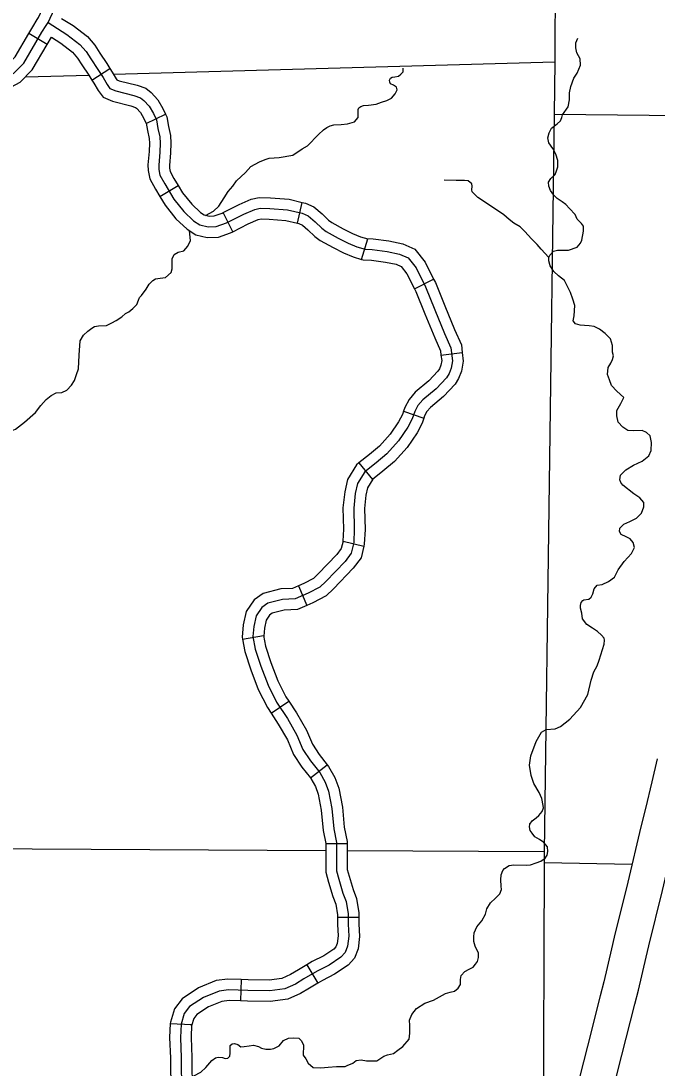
# Model space of a CAD drawing. Extents: x 8749 to 11879, y 13275 to 15339.
# Drawn here: x 10242.5 to 10331.7, y 14052.6 to 14199.4 of the extents above; entities that cross this region are included whole.
import ezdxf

# ---------------------------------------------------------------- set-up
doc = ezdxf.new("R2010")
doc.units = 0
for name, color, linetype in [('Level 10', 7, 'Continuous'), ('Level 32', 7, 'Continuous'), ('Level 35', 7, 'Continuous'), ('Level 4', 7, 'Continuous'), ('Level 5', 7, 'Continuous'), ('Level 9', 7, 'Continuous'), ('R_Draft', 7, 'Continuous')]:
    doc.layers.add(name, color=color, linetype=linetype)

msp = doc.modelspace()

# ---------------------------------------------------------------- linework, layer by layer
at = {"layer": 'Level 10'}
for points in [[(10331.66, 14095.91), (10330.92, 14092.68), (10330.03, 14088.96), (10329.39, 14086.38), (10327.57, 14078.64), (10325.67, 14070.91), (10325.27, 14069.28), (10324.19, 14064.66), (10323.71, 14062.7), (10321.9, 14055.61), (10320.29, 14049.23), (10318.93, 14043.34)], [(10323.8, 14042.22), (10325.15, 14048.05), (10326.75, 14054.38), (10328.56, 14061.5), (10329.05, 14063.5), (10330.13, 14068.11), (10330.53, 14069.71), (10332.43, 14077.47), (10334.26, 14085.21), (10334.89, 14087.78), (10335.79, 14091.54), (10336.54, 14094.78)]]:
    msp.add_lwpolyline(points, dxfattribs=at)
at = {"layer": 'Level 32'}
for p, q in [((10246.16, 14196.1), (10243.57, 14197.61)), ((10252.43, 14191.11), (10254.96, 14192.72)), ((10260.05, 14185.02), (10262.76, 14186.31)), ((10261.96, 14174.76), (10264.53, 14176.31)), ((10281.23, 14171.04), (10281.93, 14173.95)), ((10272.17, 14169.84), (10270.83, 14172.53)), ((10290.24, 14165.96), (10291.12, 14168.82)), ((10297.65, 14161.85), (10300.33, 14163.19)), ((10301.37, 14152.55), (10304.35, 14152.91)), ((10296.13, 14144.68), (10298.97, 14143.7)), ((10289.87, 14137.43), (10291.75, 14135.09)), ((10287.64, 14126.46), (10290.55, 14125.75)), ((10281.38, 14120.18), (10282.56, 14117.43)), ((10273.54, 14112.69), (10276.49, 14113.21)), ((10277.55, 14102.33), (10280.04, 14103.99)), ((10283.07, 14093.24), (10285.43, 14095.09)), ((10285.23, 14084.03), (10288.23, 14084.03)), ((10286.87, 14073.7), (10289.87, 14073.7)), ((10282.56, 14067.04), (10284.09, 14064.46)), ((10273.37, 14064.98), (10273.27, 14061.98)), ((10263.42, 14058.79), (10266.41, 14058.65))]:
    msp.add_line(p, q, dxfattribs=at)
for points in [[(10228.17, 14191.63), (10229.1, 14191.65), (10233.52, 14191.54), (10237.36, 14191.34), (10239.56, 14191.41), (10240.63, 14191.61), (10241.47, 14192.05), (10242.87, 14193.45), (10245.42, 14197.81), (10246, 14198.77), (10246.27, 14199.16), (10247.16, 14201.11), (10247.69, 14202.45), (10247.85, 14203.31), (10247.82, 14203.78), (10247.49, 14204.65), (10246.31, 14206.03), (10245.54, 14206.83), (10245.31, 14207.28), (10245.2, 14207.9), (10245.31, 14208.5), (10245.94, 14210.12), (10247.8, 14213.9), (10248.79, 14216.18)], [(10243.57, 14197.61), (10244.14, 14198.58), (10244.74, 14199.58), (10244.96, 14199.89), (10245.78, 14201.7), (10246.24, 14202.86), (10246.34, 14203.41), (10246.34, 14203.47), (10246.18, 14203.87), (10245.2, 14205.02), (10245.11, 14205.12)], [(10248.18, 14199.74), (10249.78, 14198.75), (10251.79, 14197.2), (10252.82, 14195.99), (10253.54, 14194.89), (10254.52, 14193.42), (10254.96, 14192.72)], [(10237.04, 14192.86), (10237.38, 14192.84), (10239.4, 14192.9), (10240.13, 14193.04), (10240.57, 14193.27), (10241.67, 14194.38), (10243.57, 14197.61)], [(10236.89, 14189.86), (10237.35, 14189.84), (10239.72, 14189.91), (10241.13, 14190.17), (10242.37, 14190.83), (10244.07, 14192.53), (10246.16, 14196.1)], [(10246.16, 14196.1), (10246.75, 14197.1)], [(10246.75, 14197.1), (10248.08, 14196.28), (10249.71, 14195.02), (10250.41, 14194.19), (10251.03, 14193.24), (10252, 14191.78), (10252.43, 14191.11)], [(10254.96, 14192.72), (10255.28, 14192.21), (10255.81, 14191.29), (10255.91, 14191.15), (10256.26, 14191), (10258.75, 14190.37), (10259.97, 14189.95), (10260.74, 14189.37), (10261.67, 14188.34), (10262.38, 14187.1), (10262.76, 14186.31)], [(10252.43, 14191.11), (10252.71, 14190.67), (10253.29, 14189.64), (10253.99, 14188.71), (10255.29, 14188.15), (10257.9, 14187.49), (10258.54, 14187.27), (10258.7, 14187.14), (10259.23, 14186.56), (10259.72, 14185.71), (10260.05, 14185.02)], [(10262.76, 14186.31), (10262.92, 14185.97), (10263.15, 14184.6), (10263.43, 14183.32), (10263.49, 14182.26), (10263.44, 14180.92), (10263.29, 14179.13), (10263.3, 14178.74), (10263.39, 14178.27), (10263.93, 14177.3), (10264.53, 14176.31)], [(10260.03, 14185.07), (10260.2, 14184.03), (10260.45, 14182.92), (10260.48, 14182.24), (10260.44, 14181.1), (10260.28, 14179.2), (10260.31, 14178.41), (10260.53, 14177.23), (10261.33, 14175.8), (10261.96, 14174.76)], [(10264.53, 14176.31), (10265.15, 14175.28), (10266.42, 14173.7), (10267.63, 14172.55), (10268.18, 14172.19), (10268.86, 14172.03), (10269.58, 14172.06), (10270.7, 14172.46), (10270.83, 14172.53)], [(10261.96, 14174.76), (10262.69, 14173.55), (10264.21, 14171.66), (10265.76, 14170.19), (10266.98, 14169.39), (10268.57, 14169.02), (10270.16, 14169.08), (10271.88, 14169.7), (10272.17, 14169.84)], [(10270.83, 14172.53), (10273.07, 14173.64), (10274.77, 14174.4), (10275.88, 14174.65), (10277.46, 14174.6), (10280.1, 14174.39), (10281.93, 14173.95)], [(10281.93, 14173.95), (10282.38, 14173.85), (10283.56, 14173.35), (10284.72, 14172.33), (10285.62, 14171.48), (10286.07, 14171.15), (10287.67, 14170.26), (10288.97, 14169.61), (10290.08, 14169.14), (10291.12, 14168.82)], [(10272.17, 14169.84), (10274.35, 14170.93), (10275.73, 14171.54), (10276.17, 14171.64), (10277.29, 14171.61), (10279.63, 14171.42), (10281.23, 14171.04)], [(10281.23, 14171.04), (10281.44, 14170.99), (10281.94, 14170.77), (10282.7, 14170.1), (10283.7, 14169.17), (10284.44, 14168.62), (10286.27, 14167.61), (10287.72, 14166.88), (10289.06, 14166.32), (10290.24, 14165.96)], [(10290.98, 14168.87), (10291.87, 14168.83), (10294.08, 14168.55), (10296.03, 14168.15), (10297.72, 14167.4), (10299.15, 14165.56), (10300.33, 14163.19)], [(10290.24, 14165.96), (10290.47, 14165.88), (10291.62, 14165.83), (10293.59, 14165.59), (10295.11, 14165.28), (10295.81, 14164.96), (10296.6, 14163.95), (10297.65, 14161.85)], [(10300.33, 14163.19), (10300.58, 14162.71), (10301.89, 14159.46), (10303.25, 14156.14), (10304.23, 14153.96), (10304.35, 14152.91)], [(10297.65, 14161.85), (10297.84, 14161.47), (10299.11, 14158.32), (10300.5, 14154.96), (10301.3, 14153.15), (10301.37, 14152.55)], [(10301.37, 14152.55), (10301.47, 14151.77), (10301.36, 14151.13), (10301.16, 14150.63), (10300.94, 14150.29), (10299.65, 14148.91), (10297.74, 14147.33), (10296.89, 14146.3), (10296.32, 14145.21), (10296.13, 14144.68)], [(10304.35, 14152.91), (10304.5, 14151.69), (10304.26, 14150.29), (10303.84, 14149.27), (10303.34, 14148.46), (10301.71, 14146.72), (10299.88, 14145.2), (10299.4, 14144.62), (10299.08, 14144.02), (10298.97, 14143.7)], [(10296.13, 14144.68), (10295.96, 14144.19), (10295.43, 14143.2), (10294.25, 14141.44), (10292.75, 14139.77), (10291.33, 14138.61), (10289.87, 14137.43)], [(10298.97, 14143.7), (10298.72, 14142.99), (10298.01, 14141.65), (10296.62, 14139.59), (10294.83, 14137.6), (10293.23, 14136.28), (10291.75, 14135.09)], [(10289.87, 14137.43), (10289.54, 14137.16), (10288.25, 14135.08), (10287.87, 14133.38), (10287.62, 14131.14), (10287.71, 14128.12), (10287.63, 14126.45), (10287.64, 14126.46)], [(10291.82, 14135.15), (10291.07, 14133.93), (10290.83, 14132.88), (10290.63, 14131.03), (10290.72, 14128.09), (10290.62, 14126.02), (10290.55, 14125.75)], [(10287.64, 14126.46), (10287.38, 14125.41), (10286.78, 14124.58), (10284.15, 14121.87), (10283.48, 14121.22), (10282.13, 14120.5), (10281.38, 14120.18)], [(10290.55, 14125.75), (10290.16, 14124.13), (10289.08, 14122.65), (10286.28, 14119.75), (10285.26, 14118.77), (10283.42, 14117.8), (10282.56, 14117.43)], [(10281.38, 14120.18), (10280.56, 14119.83), (10278.9, 14119.75), (10276.46, 14119.11), (10275.17, 14118.23), (10274.04, 14116.59), (10273.65, 14114.7), (10273.49, 14112.99), (10273.54, 14112.68)], [(10282.56, 14117.43), (10281.25, 14116.86), (10279.36, 14116.77), (10277.72, 14116.34), (10277.32, 14116.07), (10276.85, 14115.39), (10276.62, 14114.26), (10276.51, 14113.12), (10276.49, 14113.21)], [(10273.54, 14112.69), (10273.85, 14110.95), (10274.7, 14108.42), (10275.76, 14105.65), (10277.03, 14103.1), (10277.55, 14102.33)], [(10276.49, 14113.21), (10276.77, 14111.7), (10277.52, 14109.43), (10278.51, 14106.86), (10279.63, 14104.61), (10280.04, 14103.99)], [(10280.04, 14103.99), (10281.12, 14102.37), (10282.52, 14099.92), (10283.34, 14097.97), (10284.3, 14096.53), (10285.43, 14095.09)], [(10277.55, 14102.33), (10278.56, 14100.8), (10279.83, 14098.59), (10280.69, 14096.54), (10281.87, 14094.77), (10283.07, 14093.24)], [(10285.43, 14095.09), (10285.62, 14094.85), (10286.49, 14093.31), (10287.07, 14091.79), (10287.55, 14089.14), (10287.81, 14086.32), (10288.23, 14084.34), (10288.23, 14084.03)], [(10283.07, 14093.24), (10283.12, 14093.17), (10283.77, 14092.04), (10284.16, 14090.98), (10284.57, 14088.74), (10284.84, 14085.87), (10285.23, 14084.03), (10285.23, 14084.03)], [(10285.23, 14084.03), (10285.23, 14083.07), (10285.23, 14081.32), (10285.23, 14080.01), (10285.59, 14078.65), (10286.19, 14076.62), (10286.61, 14075.54), (10286.87, 14074.07), (10286.87, 14073.7)], [(10288.23, 14084.03), (10288.23, 14083.07), (10288.23, 14081.32), (10288.23, 14080.41), (10288.48, 14079.46), (10289.04, 14077.58), (10289.51, 14076.35), (10289.87, 14074.34), (10289.87, 14073.7)], [(10286.87, 14073.7), (10286.87, 14072.7), (10286.95, 14071.11), (10286.82, 14070.05), (10286.63, 14069.57), (10286.34, 14069.25), (10284.95, 14068.3), (10283.3, 14067.48), (10282.56, 14067.04)], [(10289.87, 14073.7), (10289.87, 14072.78), (10289.96, 14070.99), (10289.74, 14069.29), (10289.23, 14067.99), (10288.35, 14066.98), (10286.46, 14065.71), (10284.74, 14064.84), (10284.09, 14064.46)], [(10282.56, 14067.04), (10281.38, 14066.34), (10280.26, 14065.67), (10279.07, 14065.13), (10277.27, 14064.9), (10274.32, 14064.95), (10273.37, 14064.98)], [(10273.37, 14064.98), (10271.5, 14065.04), (10269.86, 14064.82), (10267.37, 14063.8), (10265.08, 14062.29), (10264, 14060.88), (10263.43, 14058.98), (10263.42, 14058.79)], [(10284.09, 14064.46), (10282.92, 14063.76), (10281.65, 14063.01), (10279.9, 14062.21), (10277.44, 14061.9), (10274.25, 14061.95), (10273.27, 14061.98)], [(10273.27, 14061.98), (10271.65, 14062.03), (10270.63, 14061.9), (10268.77, 14061.14), (10267.15, 14060.07), (10266.72, 14059.49), (10266.4, 14058.46), (10266.41, 14058.65)], [(10263.42, 14058.79), (10263.32, 14056.85), (10263.46, 14053.97), (10263.5, 14049.25), (10263.43, 14048.28)], [(10266.41, 14058.65), (10266.33, 14056.85), (10266.46, 14054.05), (10266.5, 14049.16), (10266.42, 14048.05)]]:
    msp.add_lwpolyline(points, dxfattribs=at)
at = {"layer": 'Level 35'}
for points in [[(10318.42, 14186.25), (10319.19, 14187.33), (10319.41, 14188.32), (10319.39, 14189.32), (10319.59, 14190.18), (10320, 14191.37), (10320.45, 14192.08), (10320.91, 14193.18), (10320.89, 14194.06), (10320.4, 14194.93), (10320.28, 14195.64), (10320.3, 14196.33), (10320.56, 14196.96)], [(10289.23, 14185.23), (10289.74, 14185.85), (10289.74, 14186.18), (10289.74, 14186.69), (10289.76, 14186.97), (10289.87, 14187.22), (10290.14, 14187.4), (10290.5, 14187.53), (10291.21, 14187.58), (10292.28, 14187.73), (10293.04, 14187.99), (10293.8, 14188.24), (10294.43, 14188.55), (10294.94, 14189.18), (10295.22, 14189.71), (10295.14, 14190.09), (10294.71, 14190.37), (10294.31, 14190.58), (10294.18, 14190.81), (10294.13, 14191.11), (10294.28, 14191.39), (10294.53, 14191.49), (10294.89, 14191.57), (10295.4, 14191.67), (10295.75, 14191.92), (10296.08, 14192.28), (10296.08, 14192.79)], [(10316.44, 14176.77), (10316.75, 14177.31), (10317.38, 14177.85), (10317.59, 14178.38), (10317.74, 14178.94), (10317.76, 14179.83), (10317.46, 14180.69), (10317.05, 14181.5), (10316.47, 14182.32), (10316.37, 14183), (10316.55, 14183.69), (10316.85, 14184.35), (10317.64, 14184.96), (10318.12, 14185.39), (10318.32, 14185.85), (10318.42, 14186.25)], [(10278.68, 14180.23), (10280.61, 14180.55), (10281.93, 14181.47), (10282.64, 14181.9), (10284.18, 14183.45), (10284.89, 14184.11), (10285.35, 14184.46), (10285.81, 14184.69), (10286.34, 14184.84), (10287.36, 14184.87), (10288.27, 14184.95), (10289.23, 14185.23)], [(10268.33, 14172.1), (10269.47, 14172.71), (10270.21, 14173.43), (10270.97, 14174.59), (10271.55, 14175.46), (10272.19, 14176.24), (10272.72, 14176.98), (10273.94, 14178.15), (10274.72, 14178.99), (10275.92, 14179.62), (10276.73, 14179.98), (10277.29, 14180.13), (10278.68, 14180.23)], [(10316.49, 14166.21), (10315.43, 14167.4), (10314.85, 14168.03), (10314.08, 14168.82), (10313.12, 14169.86), (10312.46, 14170.52), (10311.6, 14171.05), (10310.91, 14171.54), (10310.18, 14172.22), (10307.49, 14174.03), (10306.55, 14174.63), (10306.02, 14175.14), (10305.74, 14175.42), (10305.69, 14175.7), (10305.74, 14176.23), (10305.69, 14176.57), (10305.2, 14176.95), (10304.65, 14177.02), (10303.5, 14177.02), (10301.83, 14177.05)], [(10321.13, 14168.65), (10321.34, 14169.91), (10321.34, 14170.6), (10321.06, 14171), (10320.45, 14171.61), (10320.17, 14172.25), (10319.41, 14173.11), (10318.88, 14173.67), (10318.35, 14174.03), (10317.66, 14174.48), (10317.21, 14174.94), (10316.72, 14175.63), (10316.5, 14176.21), (10316.44, 14176.77)], [(10262.73, 14163.44), (10263.53, 14164.14), (10263.66, 14164.62), (10263.66, 14165.39), (10263.69, 14166.05), (10263.96, 14166.63), (10264.52, 14166.99), (10265.31, 14167.16), (10265.89, 14167.82), (10266.25, 14168.59), (10266.1, 14169.97)], [(10320.04, 14158.02), (10320.12, 14159.48), (10319.84, 14160.37), (10319.54, 14161.31), (10318.67, 14162.99), (10317.84, 14163.67), (10317.18, 14164.28), (10316.69, 14165.04), (10316.49, 14165.76), (10316.49, 14166.21), (10316.62, 14166.54), (10317.15, 14167.1), (10317.71, 14167.23), (10319.26, 14167.25), (10320.47, 14167.69), (10320.91, 14168.24), (10321.13, 14168.65)], [(10250.8, 14154.54), (10251.26, 14155.34), (10251.87, 14155.9), (10252.4, 14156.31), (10252.8, 14156.56), (10253.34, 14156.66), (10254.48, 14156.69), (10255.22, 14157.04), (10255.82, 14157.37), (10256.64, 14157.88), (10257.12, 14158.39), (10257.6, 14158.59), (10258.18, 14159.08), (10258.72, 14159.63), (10258.95, 14160.22), (10259.12, 14160.6), (10259.38, 14160.88), (10260.04, 14161.77), (10260.44, 14162.48), (10260.95, 14162.99), (10261.36, 14163.24), (10261.99, 14163.32), (10262.73, 14163.44)], [(10324.79, 14150.81), (10325.17, 14151.39), (10325.42, 14151.92), (10325.55, 14152.43), (10325.4, 14152.96), (10325.4, 14153.9), (10325.12, 14154.82), (10324.38, 14155.58), (10323.62, 14156.19), (10322.86, 14156.54), (10322.17, 14156.64), (10321.51, 14156.67), (10320.88, 14156.75), (10320.22, 14156.9), (10319.89, 14157.33), (10320.04, 14158.02)], [(10240.14, 14141.53), (10240.78, 14141.79), (10241.72, 14142.17), (10242.96, 14143.11), (10244.51, 14144.51), (10245.27, 14145.48), (10246.01, 14146.29), (10246.69, 14146.85), (10247.43, 14147.25), (10248.22, 14147.28), (10248.93, 14147.63), (10249.56, 14148.32), (10249.97, 14148.98), (10250.27, 14149.82), (10250.53, 14150.63), (10250.65, 14152.51), (10250.8, 14154.54)], [(10327.02, 14146.58), (10326.01, 14147.48), (10325.27, 14148.27), (10324.99, 14149.06), (10324.74, 14149.82), (10324.79, 14150.81)], [(10329.56, 14137.68), (10330.5, 14138.43), (10330.85, 14139.17), (10330.88, 14140.28), (10330.7, 14141.22), (10330.17, 14141.68), (10329.58, 14141.98), (10328.37, 14141.91), (10327.58, 14141.98), (10326.87, 14142.44), (10326.23, 14143.13), (10326.03, 14144.02), (10326.03, 14144.75), (10326.59, 14145.77), (10327.02, 14146.58)], [(10328.8, 14129.66), (10329.48, 14130.39), (10329.81, 14131.25), (10329.79, 14131.86), (10329.25, 14132.52), (10328.39, 14133.06), (10326.89, 14134.28), (10326.59, 14134.66), (10326.46, 14135.04), (10326.56, 14135.7), (10327.28, 14136.44), (10328.37, 14137.1), (10329.56, 14137.68)], [(10323.98, 14120.39), (10324.86, 14120.77), (10325.7, 14121.38), (10326.21, 14122.43), (10327.05, 14123.59), (10328.09, 14124.71), (10328.49, 14125.57), (10328.34, 14126.26), (10327.91, 14126.77), (10327.33, 14127.05), (10326.62, 14127.4), (10326.39, 14127.81), (10326.46, 14128.27), (10327, 14128.83), (10327.83, 14129.21), (10328.8, 14129.66)], [(10324.03, 14111.27), (10324.26, 14112), (10324.28, 14112.56), (10324.26, 14112.84), (10323.9, 14113.27), (10323.34, 14113.78), (10322.61, 14114.26), (10321.82, 14114.75), (10321.21, 14115.56), (10321.13, 14116.37), (10320.93, 14117.03), (10320.93, 14117.44), (10321.01, 14117.85), (10321.24, 14118.13), (10321.39, 14118.23), (10322.1, 14118.3), (10322.45, 14118.61), (10322.68, 14119.07), (10322.83, 14119.78)], [(10322.83, 14119.78), (10323.27, 14120.27), (10323.98, 14120.39)], [(10322.41, 14106.96), (10322.81, 14108.14), (10323.27, 14108.96), (10323.54, 14109.77), (10324.03, 14111.27)], [(10315.46, 14099.64), (10316.11, 14100.05), (10317.38, 14100.13), (10318.14, 14100.46), (10319.46, 14101.5), (10320.94, 14103.1), (10321.98, 14104.95), (10322.41, 14106.96)], [(10313.81, 14086.77), (10314.16, 14087.22), (10314.72, 14087.65), (10315.1, 14087.98), (10315.58, 14088.54), (10315.73, 14089.07), (10315.71, 14089.38), (10315.51, 14090.34), (10315.15, 14091.18), (10314.41, 14092.45), (10314.03, 14093.59), (10313.78, 14095.04), (10313.96, 14096.36), (10314.74, 14098.37), (10315.46, 14099.64)], [(10307.82, 14074.88), (10308.3, 14075.72), (10309.01, 14076.39), (10309.62, 14076.97), (10309.85, 14077.58), (10309.8, 14078.09), (10309.77, 14078.95), (10309.8, 14079.66), (10310.05, 14080.25), (10310.3, 14080.55), (10310.94, 14080.96), (10311.6, 14081.06), (10313.3, 14081.03), (10313.93, 14081.08), (10314.72, 14081.34), (10315.38, 14081.59), (10315.99, 14082), (10316.24, 14082.43), (10316.37, 14082.91), (10316.32, 14083.6), (10315.79, 14084.21), (10315.2, 14084.59), (10314.52, 14084.97), (10314.14, 14085.48), (10313.88, 14085.88), (10313.78, 14086.37), (10313.81, 14086.77), (10313.83, 14086.86)], [(10300.34, 14062.09), (10301.17, 14062.56), (10302.01, 14063.02), (10302.65, 14063.22), (10303.25, 14063.35), (10303.76, 14063.76), (10304.09, 14064.29), (10304.09, 14065), (10304.22, 14065.53), (10304.7, 14066.12), (10305.31, 14066.45), (10305.87, 14066.7), (10306.22, 14067.11), (10306.48, 14067.52), (10306.63, 14068.07), (10306.63, 14068.71), (10306.45, 14069.04), (10306.15, 14069.65), (10306, 14070.31), (10305.97, 14070.97), (10306.02, 14071.53), (10306.4, 14072.37), (10307.09, 14073.21), (10307.62, 14074.15), (10307.82, 14074.88)], [(10293.87, 14054.42), (10294.71, 14054.58), (10295.31, 14055.06), (10296.03, 14055.59), (10296.91, 14056.63), (10296.99, 14057.45), (10296.99, 14058.54), (10296.96, 14059.3), (10297.27, 14060.09), (10297.93, 14060.9), (10299.1, 14061.64), (10300.34, 14062.09)], [(10269.24, 14053.62), (10269.74, 14053.99), (10270.12, 14054.09), (10270.73, 14054.04), (10271.09, 14053.89), (10271.49, 14053.94), (10271.75, 14054.25), (10271.82, 14054.65), (10271.82, 14055.31), (10271.82, 14055.72), (10272.08, 14055.97), (10272.43, 14056), (10272.89, 14055.85), (10273.32, 14055.54), (10273.78, 14055.57), (10274.49, 14055.69), (10275.1, 14055.77), (10275.78, 14055.57), (10276.19, 14055.36), (10276.8, 14055.21), (10277.48, 14055.21), (10277.94, 14055.31), (10278.68, 14055.69), (10279.31, 14056.43), (10280, 14056.76), (10280.71, 14056.81), (10281.44, 14056.73), (10281.82, 14056.38), (10282.08, 14055.79), (10282.05, 14054.35), (10282.43, 14053.84), (10282.74, 14053.25), (10283.45, 14052.62), (10284.51, 14052.57), (10285.55, 14052.7), (10286.72, 14052.77)], [(10253.82, 14047.23), (10255.79, 14047.91), (10258.23, 14049.02), (10261.2, 14050.78), (10262.11, 14051.18), (10263.33, 14051.26), (10264.65, 14051.26), (10265.77, 14051.28), (10266.71, 14051.49), (10267.72, 14051.97), (10268.41, 14052.66), (10269.24, 14053.62)], [(10286.72, 14052.77), (10287.93, 14052.8), (10288.21, 14052.9), (10289, 14053.23), (10289.5, 14053.61), (10290.19, 14053.71), (10290.95, 14053.56), (10292.37, 14053.56), (10292.93, 14053.94), (10293.34, 14054.22), (10293.87, 14054.42)]]:
    msp.add_lwpolyline(points, dxfattribs=at)
at = {"layer": 'Level 4'}
msp.add_lwpolyline([(10317.37, 14205.86), (10317.32, 14193.65), (10317.26, 14186.34), (10315.85, 14082.92), (10315.85, 14081.37), (10315.72, 14042.87)], dxfattribs=at)
at = {"layer": 'Level 5'}
for points in [[(10255.45, 14191.91), (10317.32, 14193.65)], [(10243.1, 14191.56), (10251.98, 14191.81)], [(10317.26, 14186.34), (10339.42, 14186.11)], [(10211.08, 14083.47), (10285.23, 14083.08)], [(10288.23, 14083.06), (10315.85, 14082.92)], [(10315.85, 14081.37), (10328.17, 14081.16)]]:
    msp.add_lwpolyline(points, dxfattribs=at)
at = {"layer": 'Level 9'}
for points in [[(10246.27, 14199.16), (10248.93, 14197.51), (10250.75, 14196.11), (10251.62, 14195.09), (10252.28, 14194.07), (10253.26, 14192.6), (10253.99, 14191.44), (10254.55, 14190.46), (10254.95, 14189.93), (10255.77, 14189.57), (10258.32, 14188.93), (10259.25, 14188.61), (10259.72, 14188.25), (10260.45, 14187.45), (10261.05, 14186.41), (10261.47, 14185.52), (10261.67, 14184.32), (10261.94, 14183.12), (10261.99, 14182.25), (10261.94, 14181.01), (10261.79, 14179.16), (10261.81, 14178.57), (10261.96, 14177.75), (10262.63, 14176.55), (10263.92, 14174.42), (10265.32, 14172.68), (10266.69, 14171.37), (10267.58, 14170.79), (10268.72, 14170.53), (10269.87, 14170.57), (10271.29, 14171.08), (10273.71, 14172.28), (10275.25, 14172.97), (10276.02, 14173.15), (10277.38, 14173.1), (10279.87, 14172.9), (10281.91, 14172.42), (10282.75, 14172.06), (10283.71, 14171.21), (10284.66, 14170.33), (10285.26, 14169.89), (10286.97, 14168.93), (10288.35, 14168.24), (10289.57, 14167.73), (10290.72, 14167.38), (10291.74, 14167.33)], [(10291.74, 14167.33), (10293.83, 14167.07), (10295.57, 14166.71), (10296.77, 14166.18), (10297.88, 14164.76), (10299.21, 14162.09), (10300.5, 14158.89), (10301.87, 14155.55), (10302.76, 14153.55), (10302.99, 14151.73), (10302.81, 14150.71), (10302.5, 14149.95), (10302.14, 14149.37), (10300.68, 14147.82), (10298.81, 14146.26), (10298.14, 14145.46), (10297.7, 14144.62), (10297.34, 14143.59), (10296.72, 14142.42), (10295.43, 14140.51), (10293.79, 14138.69), (10292.28, 14137.44), (10290.68, 14136.15), (10289.66, 14134.51), (10289.35, 14133.13), (10289.13, 14131.08), (10289.21, 14128.11), (10289.13, 14126.24), (10288.77, 14124.77), (10287.93, 14123.61), (10285.22, 14120.81), (10284.37, 14119.99), (10282.77, 14119.15), (10280.91, 14118.35), (10279.13, 14118.26), (10277.09, 14117.73), (10276.24, 14117.15), (10275.44, 14115.99), (10275.13, 14114.48), (10275, 14113.06), (10275.31, 14111.32), (10276.11, 14108.92), (10277.13, 14106.25), (10278.33, 14103.85), (10279.84, 14101.59)], [(10279.84, 14101.59), (10281.17, 14099.26), (10282.02, 14097.25), (10283.08, 14095.65), (10284.37, 14094.01), (10285.13, 14092.67), (10285.62, 14091.39), (10286.06, 14088.94), (10286.33, 14086.09), (10286.73, 14084.18), (10286.73, 14083.07), (10286.73, 14081.32), (10286.73, 14080.21), (10287.04, 14079.05), (10287.62, 14077.1), (10288.06, 14075.94), (10288.37, 14074.21), (10288.37, 14072.74), (10288.46, 14071.05), (10288.28, 14069.67), (10287.93, 14068.78), (10287.35, 14068.12), (10285.7, 14067), (10284.02, 14066.16), (10282.15, 14065.05), (10280.95, 14064.34), (10279.49, 14063.67), (10277.35, 14063.4), (10274.29, 14063.45), (10271.58, 14063.54), (10270.25, 14063.36), (10268.07, 14062.47), (10266.11, 14061.18)], [(10266.11, 14061.18), (10265.36, 14060.19), (10264.92, 14058.72), (10264.83, 14056.85), (10264.96, 14054.01), (10265, 14049.21), (10264.87, 14047.43), (10264.03, 14045.03), (10263.32, 14042.98), (10263.05, 14041.65), (10262.61, 14039.02), (10262.61, 14036.58)]]:
    msp.add_lwpolyline(points, dxfattribs=at)

# ---------------------------------------------------------------- texts
at = {"layer": 'R_Draft'}
msp.add_text('CLARK COUNTY', height=20.2145, rotation=311.0766, dxfattribs=at).set_placement((10101.23, 14149.26))

doc.saveas('drawing.dxf')
